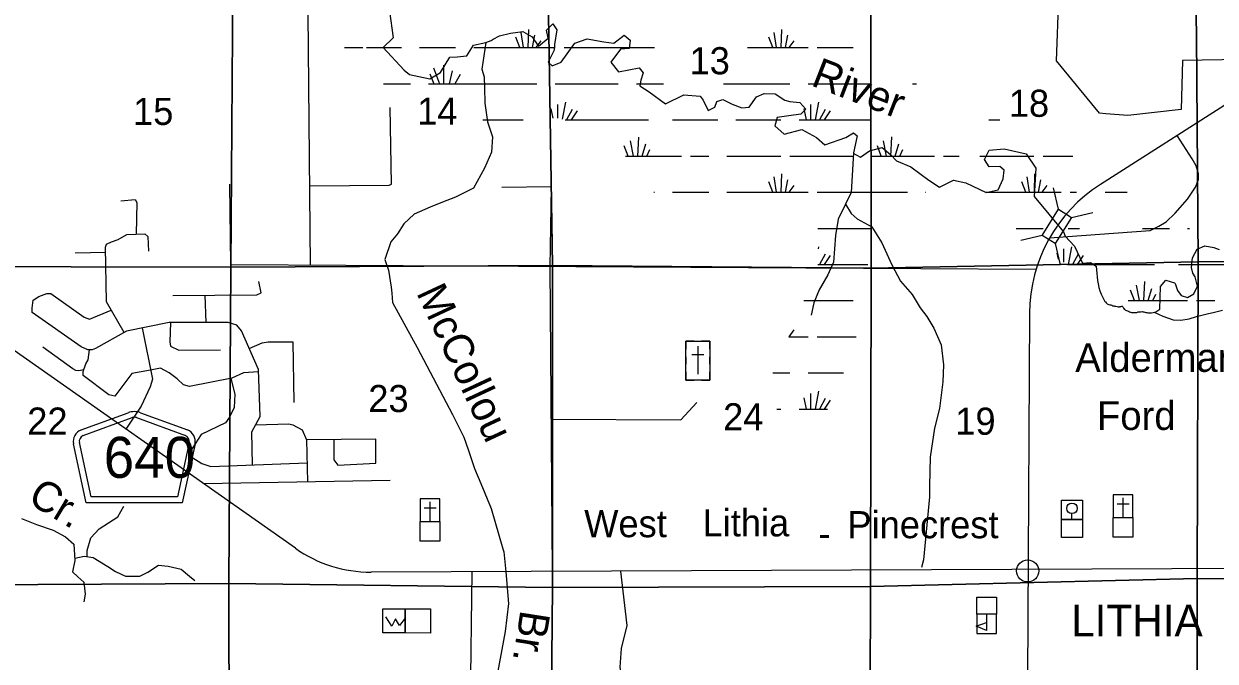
# Model space of a CAD drawing. Extents: x 380424 to 701066, y 1117407 to 1412949.
# Drawn here: x 592389 to 612165, y 1277012 to 1287593 of the extents above; entities that cross this region are included whole.
import ezdxf

# ---------------------------------------------------------------- set-up
doc = ezdxf.new("R2010")
doc.units = 0
for name, color, linetype in [('Bridges and Drawbridges County Highways', 7, 'Continuous'), ('Communities and Subdivisions Names without Post Office', 7, 'Continuous'), ('Communities Names with Post Office', 7, 'Continuous'), ('County Roads Related Text', 7, 'Continuous'), ('County Routes Highway Center Lines', 7, 'Continuous'), ('Culture', 7, 'Continuous'), ('Lakes and Ponds Text', 7, 'Continuous'), ('Local Roads Paved', 7, 'Continuous'), ('Narrow River Creek and Branch and Slough', 7, 'Continuous'), ('Roadshields County Roads', 7, 'Continuous'), ('Section Lines', 7, 'Continuous'), ('Section Numbers', 7, 'Continuous'), ('Strip Mining Area', 7, 'Continuous'), ('Swamps', 7, 'Continuous'), ('Town Centers', 7, 'Continuous'), ('Township  and Range lines', 7, 'Continuous')]:
    doc.layers.add(name, color=color, linetype=linetype)

msp = doc.modelspace()

# ---------------------------------------------------------------- linework, layer by layer
at = {"layer": 'Bridges and Drawbridges County Highways'}
for p, q in [((609563, 1284515), (609481, 1284868)), ((609780, 1284380), (610133, 1284462)), ((609293, 1284080), (608940, 1283998)), ((609510, 1283945), (609592, 1283592))]:
    msp.add_line(p, q, dxfattribs=at)
msp.add_lwpolyline([(609780, 1284380), (609510, 1283945), (609293, 1284080), (609563, 1284515)], close=True, dxfattribs=at)
at = {"layer": 'County Routes Highway Center Lines'}
msp.add_line((612449, 1286322), (610260, 1284926), dxfattribs=at)
for points in [[(596897, 1278886), (591554, 1282639), (591181, 1282965), (587604, 1286841)], [(609082, 1282791), (609001, 1267651), (608943, 1204448), (608786, 1203273)], [(641201, 1278705), (638028, 1278653), (598154, 1278491)]]:
    msp.add_lwpolyline(points, dxfattribs=at)
for centre, radius, start, end in [((611630, 1282777), 2548, 122.5129, 179.6947), ((598145, 1280664), 2173, 234.9163, 270.2331)]:
    msp.add_arc(centre, radius, start, end, dxfattribs=at)
at = {"layer": 'Culture'}
for p, q in [((603377, 1282327), (603377, 1282190)), ((603515, 1282327), (603377, 1282327)), ((603777, 1282327), (603640, 1282327)), ((603777, 1282190), (603777, 1282327)), ((603477, 1282102), (603677, 1282102)), ((603577, 1282240), (603577, 1281777)), ((603377, 1282065), (603377, 1281940)), ((603777, 1281940), (603777, 1282065)), ((603377, 1281815), (603377, 1281677)), ((603377, 1281677), (603515, 1281677)), ((603640, 1281677), (603777, 1281677)), ((603777, 1281677), (603777, 1281815)), ((598970, 1279705), (598970, 1279330)), ((599295, 1279705), (598970, 1279705)), ((599295, 1279330), (599295, 1279705)), ((610474, 1279773), (610473, 1279398)), ((610799, 1279772), (610474, 1279773)), ((610636, 1279397), (610636, 1279723)), ((610798, 1279397), (610799, 1279772)), ((599032, 1279555), (599233, 1279555)), ((599132, 1279330), (599133, 1279655)), ((609615, 1279364), (609615, 1279687)), ((609615, 1279687), (609962, 1279687)), ((609962, 1279687), (609962, 1279364)), ((610536, 1279623), (610736, 1279622)), ((598970, 1279330), (599295, 1279330)), ((609962, 1279364), (609615, 1279364)), ((609788, 1279364), (609788, 1279460)), ((610473, 1279398), (610798, 1279397)), ((598349, 1277480), (598350, 1277881)), ((598350, 1277881), (598721, 1277880)), ((598721, 1277880), (598720, 1277480)), ((608533, 1277791), (608208, 1277791)), ((608208, 1277791), (608208, 1277472)), ((608370, 1277791), (608370, 1277656)), ((608533, 1277472), (608533, 1277791)), ((598720, 1277480), (598349, 1277480)), ((608208, 1277472), (608533, 1277472))]:
    msp.add_line(p, q, dxfattribs=at)
for points in [[(603377, 1282327), (603777, 1282327), (603777, 1281677), (603377, 1281677)], [(598970, 1279330), (599295, 1279330), (599294, 1279005), (598969, 1279005)], [(609615, 1279364), (609962, 1279364), (609962, 1279067), (609615, 1279067)], [(610473, 1279398), (610798, 1279397), (610798, 1279072), (610473, 1279073)], [(608533, 1277791), (608208, 1277791), (608208, 1278072), (608533, 1278072)], [(598720, 1277480), (598721, 1277880), (599139, 1277879), (599139, 1277479)], [(608370, 1277524), (608198, 1277595), (608370, 1277656)]]:
    msp.add_lwpolyline(points, close=True, dxfattribs=at)
msp.add_lwpolyline([(598720, 1277724), (598626, 1277604), (598558, 1277715), (598499, 1277595), (598400, 1277751)], dxfattribs=at)
msp.add_circle((609788, 1279549), 87.5, dxfattribs=at)
at = {"layer": 'Local Roads Paved'}
for p, q in [((593243, 1283790), (593748, 1283801)), ((595394, 1283088), (595411, 1282635)), ((598469, 1280010), (595372, 1279957))]:
    msp.add_line(p, q, dxfattribs=at)
for points in [[(597148, 1283581), (597107, 1287767), (596445, 1288085), (595891, 1288536)], [(597135, 1284905), (598451, 1284912), (598493, 1284932), (598472, 1286202)], [(609415, 1284038), (611083, 1284163), (611229, 1284231), (611352, 1284304), (611503, 1284450), (611708, 1284683), (611836, 1284879), (611886, 1285007), (611890, 1285102), (611849, 1285235), (611781, 1285349), (611535, 1285738)], [(609190, 1283512), (595827, 1283589), (595807, 1284929)], [(601163, 1278503), (601125, 1283559), (601147, 1284888), (600326, 1284873)], [(593998, 1284653), (594239, 1284674), (594266, 1284626), (594255, 1284101)], [(594055, 1282469), (593763, 1282975), (593746, 1283886), (593763, 1283934), (593843, 1283972), (593955, 1284015), (594100, 1284095), (594395, 1284106), (594448, 1284063), (594459, 1283816)], [(594864, 1283084), (596257, 1283095), (596326, 1283127), (596289, 1283315)], [(593578, 1282201), (593521, 1282178), (593452, 1282183), (593339, 1282231), (592530, 1282800), (592530, 1282875), (592546, 1283003), (592637, 1283067), (592771, 1283116), (592836, 1283116), (593393, 1282724), (593478, 1282692), (593840, 1282841)], [(596187, 1280270), (596171, 1280818), (596311, 1281075), (596284, 1281852), (596000, 1282496), (595925, 1282592), (595780, 1282635), (594800, 1282635), (594092, 1282490), (593578, 1282201)], [(594352, 1282544), (594526, 1281694), (594484, 1281566), (594334, 1281244), (594080, 1280864)], [(594821, 1282635), (594810, 1282313), (594826, 1282243), (594960, 1282173), (595651, 1282179)], [(596128, 1282205), (596343, 1282297), (596444, 1282313), (596857, 1282313), (596873, 1281306)], [(593382, 1281849), (593302, 1281832), (593253, 1281838), (593205, 1281865), (592702, 1282224)], [(596285, 1281816), (596118, 1281804), (596037, 1281799), (595844, 1281708), (595137, 1281573), (595041, 1281600), (594933, 1281697), (594800, 1281799), (594655, 1281879), (594492, 1281845), (594184, 1281787), (593902, 1281410), (593798, 1281435), (593372, 1281755), (593372, 1281823), (593420, 1281946), (593459, 1282016), (593479, 1282181)], [(595825, 1281704), (595893, 1281445), (595882, 1281225), (595802, 1281064), (595737, 1280968), (595335, 1280775), (595132, 1280464), (595132, 1280437), (595180, 1280400), (595341, 1280292), (595491, 1280244), (597091, 1280304)], [(601144, 1281032), (603293, 1281017), (603562, 1281307)], [(596235, 1280936), (596787, 1280952), (596857, 1280936), (597007, 1280855), (597082, 1280689), (597098, 1279987)], [(597537, 1280691), (597537, 1280354), (597601, 1280268), (598234, 1280300), (598234, 1280697), (597082, 1280686)], [(602295, 1278508), (602401, 1277605), (602306, 1277224), (602282, 1276915), (602401, 1276105)], [(591777, 1270617), (599795, 1270377), (599775, 1274156), (599831, 1278498)]]:
    msp.add_lwpolyline(points, dxfattribs=at)
at = {"layer": 'Narrow River Creek and Branch and Slough'}
for points in [[(598459, 1287803), (598522, 1287358), (598353, 1287202), (598702, 1286826), (598791, 1286749), (598946, 1286721), (599130, 1286678), (599307, 1286785), (599463, 1287039), (599583, 1287046), (599745, 1287060), (599851, 1287237), (600057, 1287280), (599990, 1286842), (600032, 1286710), (600037, 1286531), (600043, 1286273), (600088, 1285966), (600169, 1285714), (600151, 1285461), (600034, 1285199), (599853, 1284867), (599556, 1284713), (599339, 1284632), (599132, 1284551), (598870, 1284433), (598698, 1284271), (598590, 1284108), (598483, 1283974), (598380, 1283681), (598444, 1283502), (598486, 1283223), (598496, 1283122), (598507, 1282964), (598918, 1282222), (599504, 1281107), (599694, 1280732), (599763, 1280526), (599868, 1280210), (599974, 1279962), (600148, 1279545), (600338, 1278875), (600359, 1278827), (600389, 1278497), (600433, 1277967), (600380, 1277503), (600222, 1276669)], [(600057, 1287280), (600148, 1287315), (600177, 1287336), (600283, 1287393), (600467, 1287435), (600672, 1287464), (600826, 1287379), (600867, 1287314), (600933, 1287222), (601094, 1287354), (601064, 1287486), (601171, 1287592), (601237, 1287493), (601200, 1287251), (601193, 1287156), (601090, 1286958), (601160, 1286896), (601306, 1286958), (601537, 1287273), (601742, 1287346), (602017, 1287292), (602181, 1287273), (602354, 1287405), (602453, 1287321), (602438, 1287182), (602291, 1287174), (602134, 1286958), (602258, 1286793), (602603, 1286863), (602669, 1286779), (602632, 1286658), (602617, 1286562), (602771, 1286463), (603038, 1286262), (603342, 1286412), (603617, 1286394), (603665, 1286324), (603749, 1286152), (603859, 1286207), (603895, 1286302), (603991, 1286339), (604148, 1286258), (604306, 1286196), (604427, 1286211), (604551, 1286383), (604679, 1286434), (604862, 1286430), (605020, 1286324), (605104, 1286302), (605269, 1286284), (605368, 1286178), (605287, 1286094), (605089, 1286068), (604892, 1286035), (604855, 1285900), (605012, 1285760), (605302, 1285841), (605547, 1285705), (605683, 1285585), (606034, 1285706), (606159, 1285783), (606221, 1285735), (606159, 1285450), (606121, 1284795), (606026, 1284600), (605904, 1284352), (605862, 1284077), (605830, 1283638), (605736, 1283428), (605593, 1283175), (605503, 1282959), (605461, 1282758)], [(606158, 1285444), (606280, 1285380), (606426, 1285482), (606639, 1285537), (606781, 1285417), (606873, 1285318), (607115, 1285220), (607411, 1285000), (607587, 1284883), (607821, 1284996), (608027, 1284952), (608364, 1284795), (608565, 1284839), (608646, 1285022), (608664, 1285165), (608591, 1285223), (608411, 1285220), (608338, 1285341), (608411, 1285494), (608664, 1285520), (609026, 1285432), (609188, 1285197), (609162, 1284728), (609646, 1284137), (609673, 1284070), (609832, 1283904), (609965, 1283620), (610095, 1283628), (610192, 1283570)], [(606026, 1284600), (606121, 1284442), (606221, 1284357), (606464, 1284220), (606633, 1283956), (606796, 1283594), (606944, 1283318), (607134, 1283101), (607266, 1282880), (607376, 1282732), (607493, 1282542), (607614, 1282262), (607656, 1281930), (607646, 1281650), (607588, 1281207), (607503, 1280880), (607435, 1280400), (607424, 1279925), (607421, 1279740), (607323, 1278696), (607292, 1278566)], [(611180, 1282812), (611244, 1282856), (611255, 1283233), (611344, 1283339), (611487, 1283291), (611503, 1283281), (611540, 1283165), (611598, 1283080), (611708, 1283049), (611809, 1283112), (611872, 1283239), (611830, 1283392), (611793, 1283455), (611772, 1283550), (611788, 1283708), (611867, 1283851), (611993, 1283909), (612141, 1283882), (612231, 1283845)], [(611150, 1282806), (611297, 1282737), (611466, 1282679), (611592, 1282674), (611735, 1282695), (611856, 1282732), (612030, 1282779), (612152, 1282806), (612284, 1282838)], [(593441, 1278746), (593441, 1278848), (593499, 1279059), (593642, 1279207), (593948, 1279408), (594049, 1279583)], [(592349, 1279381), (592597, 1279281), (592877, 1279186), (593083, 1279075), (593220, 1278954), (593236, 1278685), (593199, 1278495), (593288, 1278410), (593383, 1278321), (593405, 1278126), (593383, 1277999)], [(593233, 1278724), (593389, 1278753), (593542, 1278732), (593784, 1278585), (593911, 1278500), (594075, 1278426), (594317, 1278426), (594449, 1278490), (594623, 1278606), (594787, 1278590), (594998, 1278537), (595140, 1278426), (595225, 1278352)]]:
    msp.add_lwpolyline(points, dxfattribs=at)
msp.add_spline([(610192, 1283570), (610273, 1283107), (610315, 1283017), (610326, 1282996), (610344, 1282975), (610371, 1282946), (610400, 1282933), (610432, 1282927), (610465, 1282912), (610496, 1282908), (610538, 1282900), (610573, 1282896), (610576, 1282898), (610587, 1282896), (610615, 1282904), (610619, 1282904), (610644, 1282871), (610691, 1282835), (610759, 1282807), (610767, 1282804), (610783, 1282801), (610791, 1282801), (610801, 1282800), (610827, 1282801), (610863, 1282803), (610887, 1282811), (610909, 1282811), (610951, 1282815), (611012, 1282803), (611086, 1282794), (611180, 1282812)], degree=3, dxfattribs=at)
at = {"layer": 'Roadshields County Roads'}
for p, q in [((593340, 1280850), (594120, 1281136)), ((594326, 1281136), (595104, 1280850)), ((593375, 1280756), (594188, 1281055)), ((594257, 1281055), (595070, 1280757)), ((593424, 1279638), (593214, 1280620)), ((593505, 1279738), (593311, 1280641)), ((595133, 1280642), (594940, 1279738)), ((595231, 1280621), (595020, 1279638)), ((594940, 1279738), (593505, 1279738)), ((595020, 1279638), (593424, 1279638))]:
    msp.add_line(p, q, dxfattribs=at)
for centre, radius, start, end in [((594223, 1280855), 300, 69.8275, 110.1735), ((594223, 1280961), 100, 69.8275, 110.1735), ((593409, 1280662), 200, 110.1735, 192.1004), ((593409, 1280662), 100, 110.1735, 192.1004), ((595035, 1280663), 100, 347.9006, 69.8275), ((595035, 1280663), 200, 347.9006, 69.8275)]:
    msp.add_arc(centre, radius, start, end, dxfattribs=at)
at = {"layer": 'Section Lines'}
for points in [[(595860, 1288832), (595851, 1287426), (595823, 1283554), (590521, 1283566), (590539, 1287430), (590534, 1288877)], [(601078, 1288798), (601106, 1287424), (601162, 1283581), (595823, 1283554), (595851, 1287426), (595860, 1288832)], [(606454, 1288834), (606447, 1287416), (606455, 1283539), (601162, 1283581), (601106, 1287424), (601078, 1288798)], [(611829, 1288868), (611855, 1287410), (611885, 1283643), (606455, 1283539), (606447, 1287416), (606454, 1288834)], [(617208, 1288932), (617199, 1287393), (617239, 1283675), (615827, 1283666), (611885, 1283643), (611855, 1287410), (611829, 1288868), (615867, 1288923), (617176, 1288949)], [(617239, 1283675), (617251, 1278395), (615841, 1278381), (611867, 1278385), (611885, 1283643), (615827, 1283666)], [(595823, 1283554), (595793, 1278299), (590504, 1278276), (590521, 1283566)], [(601162, 1283581), (601162, 1278237), (595793, 1278299), (595823, 1283554)], [(606455, 1283539), (606443, 1278253), (601162, 1278237), (601162, 1283581)], [(611885, 1283643), (611867, 1278385), (606443, 1278253), (606455, 1283539)], [(611867, 1278385), (611873, 1273037), (606427, 1273015), (606443, 1278253)], [(617251, 1278395), (617234, 1273077), (617229, 1273075), (615846, 1273062), (611873, 1273037), (611867, 1278385), (615841, 1278381)], [(595793, 1278299), (595804, 1272952), (590486, 1272923), (590504, 1278276)], [(601162, 1278237), (601115, 1272970), (595804, 1272952), (595793, 1278299)], [(606443, 1278253), (606427, 1273015), (601115, 1272970), (601162, 1278237)]]:
    msp.add_lwpolyline(points, close=True, dxfattribs=at)
at = {"layer": 'Strip Mining Area'}
for p, q in [((609529, 1286980), (609619, 1289285)), ((614690, 1287032), (611624, 1286985)), ((610247, 1286109), (609529, 1286980)), ((611624, 1286985), (611598, 1286172)), ((610347, 1286098), (610247, 1286109)), ((610716, 1286072), (610347, 1286098)), ((611598, 1286172), (610716, 1286072))]:
    msp.add_line(p, q, dxfattribs=at)
at = {"layer": 'Swamps'}
for p, q in [((600685, 1287197), (600646, 1287451)), ((600763, 1287197), (600769, 1287501)), ((604885, 1287197), (604846, 1287451)), ((604963, 1287197), (604969, 1287501)), ((600623, 1287198), (600557, 1287371)), ((600830, 1287197), (600873, 1287403)), ((600893, 1287197), (600976, 1287311)), ((604823, 1287198), (604757, 1287371)), ((605030, 1287197), (605073, 1287403)), ((605093, 1287197), (605176, 1287311)), ((597712, 1287197), (598018, 1287197)), ((598075, 1287197), (598657, 1287197)), ((598957, 1287197), (599557, 1287197)), ((599857, 1287197), (600457, 1287197)), ((600457, 1287197), (601207, 1287197)), ((601357, 1287197), (602857, 1287197)), ((604404, 1287197), (604657, 1287197)), ((604657, 1287197), (605407, 1287197)), ((599187, 1286860), (599290, 1286597)), ((599356, 1286908), (599356, 1286597)), ((599501, 1286812), (599447, 1286597)), ((599126, 1286763), (599197, 1286597)), ((599634, 1286751), (599544, 1286597)), ((598357, 1286597), (598807, 1286597)), ((599107, 1286597), (600457, 1286597)), ((600457, 1286597), (600907, 1286597)), ((601207, 1286597), (602257, 1286597)), ((602557, 1286597), (603007, 1286597)), ((604001, 1286597), (604657, 1286597)), ((604657, 1286597), (605107, 1286597)), ((605407, 1286597), (606457, 1286597)), ((607143, 1286597), (607207, 1286597)), ((605448, 1286256), (605448, 1285997)), ((605581, 1286292), (605522, 1285998)), ((601490, 1286171), (601396, 1285997)), ((601574, 1286147), (601475, 1285998)), ((605339, 1286183), (605377, 1285997)), ((605690, 1286171), (605596, 1285997)), ((605774, 1286147), (605675, 1285998)), ((600007, 1285997), (600457, 1285997)), ((603157, 1285997), (603907, 1285997)), ((604207, 1285997), (604657, 1285997)), ((604657, 1285997), (604957, 1285997)), ((605257, 1285997), (606441, 1285997)), ((602508, 1285397), (602461, 1285652)), ((602579, 1285397), (602596, 1285713)), ((606708, 1285397), (606661, 1285652)), ((606779, 1285397), (606796, 1285714)), ((602655, 1285398), (602714, 1285601)), ((602732, 1285398), (602781, 1285506)), ((606623, 1285398), (606557, 1285569)), ((606855, 1285398), (606914, 1285601)), ((606932, 1285398), (606981, 1285506)), ((603457, 1285397), (603757, 1285397)), ((604057, 1285397), (604657, 1285397)), ((604657, 1285397), (604957, 1285397)), ((605107, 1285397), (606157, 1285397)), ((606457, 1285397), (607507, 1285397)), ((607657, 1285397), (607916, 1285397)), ((608257, 1285397), (608857, 1285397)), ((608857, 1285397), (609157, 1285397)), ((604885, 1284797), (604846, 1285051)), ((604963, 1284797), (604969, 1285101)), ((609085, 1284797), (609046, 1285051)), ((609163, 1284797), (609169, 1285101)), ((604823, 1284798), (604757, 1284971)), ((605030, 1284797), (605073, 1285003)), ((605093, 1284797), (605176, 1284911)), ((609023, 1284798), (608957, 1284971)), ((609230, 1284797), (609273, 1285003)), ((609293, 1284797), (609376, 1284911)), ((603157, 1284797), (603757, 1284797)), ((604057, 1284797), (604657, 1284797)), ((604657, 1284797), (605407, 1284797)), ((605557, 1284797), (607057, 1284797)), ((608857, 1284797), (609607, 1284797)), ((609725, 1284197), (609912, 1284197)), ((610957, 1284197), (611407, 1284197)), ((609781, 1283892), (609722, 1283598)), ((605690, 1283771), (605596, 1283597)), ((605774, 1283747), (605675, 1283598)), ((609890, 1283771), (609796, 1283597)), ((609974, 1283747), (609875, 1283598)), ((611557, 1283597), (612307, 1283597)), ((610908, 1282997), (610861, 1283252)), ((610979, 1282997), (610996, 1283314)), ((610823, 1282998), (610757, 1283169)), ((611055, 1282998), (611114, 1283201)), ((611132, 1282998), (611181, 1283106)), ((611857, 1282997), (612157, 1282997)), ((605581, 1281492), (605522, 1281197)), ((605339, 1281383), (605377, 1281197)), ((605448, 1281456), (605448, 1281197)), ((605690, 1281371), (605596, 1281197))]:
    msp.add_line(p, q, dxfattribs=at)
for points in [[(605557, 1287197), (606158, 1287197)], [(601248, 1286256), (601248, 1286027)], [(601381, 1286292), (601324, 1286009)], [(601139, 1286183), (601171, 1286027)], [(600457, 1285997), (600677, 1285997)], [(601375, 1285997), (602757, 1285997)], [(608407, 1285997), (608588, 1285997)], [(602423, 1285398), (602357, 1285569)], [(602374, 1285397), (603307, 1285397)], [(609307, 1285397), (609803, 1285397)], [(602846, 1284797), (602857, 1284797)], [(607357, 1284797), (607360, 1284797)], [(608355, 1284797), (608857, 1284797)], [(609757, 1284797), (609862, 1284797)], [(610339, 1284797), (610704, 1284797)], [(605570, 1284197), (606457, 1284197)], [(608862, 1284197), (609307, 1284197)], [(611707, 1284197), (611739, 1284197)], [(605581, 1283892), (605574, 1283857)], [(609648, 1283856), (609648, 1283635)], [(609539, 1283783), (609559, 1283688)], [(605571, 1283597), (606401, 1283597)], [(609712, 1283597), (611157, 1283597)], [(605336, 1282997), (606157, 1282997)], [(610719, 1282997), (611707, 1282997)], [(605093, 1282397), (605176, 1282511)], [(605085, 1282397), (605407, 1282397)], [(605557, 1282397), (606207, 1282397)], [(604820, 1281797), (605107, 1281797)], [(605407, 1281797), (605993, 1281797)], [(605774, 1281347), (605675, 1281198)], [(604890, 1281197), (604957, 1281197)], [(605257, 1281197), (605730, 1281197)]]:
    msp.add_lwpolyline(points, dxfattribs=at)
at = {"layer": 'Town Centers'}
msp.add_circle((609051, 1278511), 184, dxfattribs=at)
at = {"layer": 'Township  and Range lines'}
for p, q in [((606454, 1288834), (606447, 1287416)), ((606447, 1287416), (606455, 1283539)), ((606455, 1283539), (606443, 1278253)), ((606443, 1278253), (606427, 1273015))]:
    msp.add_line(p, q, dxfattribs=at)

# ---------------------------------------------------------------- texts
at = {"layer": 'Communities and Subdivisions Names without Post Office'}
for s, p in [('Aldermans', (609842, 1281815)), ('Ford', (610202, 1280851))]:
    msp.add_text(s, height=475, rotation=0.0004, dxfattribs=at).set_placement(p)
at = {"layer": 'Communities Names with Post Office'}
msp.add_text('LITHIA', height=525, rotation=0.0004, dxfattribs=at).set_placement((609773, 1277424))
at = {"layer": 'County Roads Related Text'}
for s, p in [('West', (601691, 1279070)), ('Lithia', (603655, 1279084)), ('Pinecrest', (606060, 1279053)), ('-', (605580, 1278908))]:
    msp.add_text(s, height=450, rotation=0.0004, dxfattribs=at).set_placement(p)
at = {"layer": 'Lakes and Ponds Text'}
for s, rotation, p in [('River', 338.791, (605438, 1286576)), ('McCollou', 294.9909, (598899, 1283130)), ('Cr.', 329.0364, (592432, 1279654)), ('Br.', 261.1421, (600635, 1277874))]:
    msp.add_text(s, height=500, rotation=rotation, dxfattribs=at).set_placement(p)
at = {"layer": 'Roadshields County Roads'}
msp.add_text('640', height=680, rotation=0.0005, dxfattribs=at).set_placement((593715, 1280056))
at = {"layer": 'Section Numbers'}
for s, p in [('13', (603439, 1286755)), ('18', (608739, 1286049)), ('15', (594202, 1285914)), ('14', (598918, 1285918)), ('23', (598107, 1281147)), ('24', (603997, 1280844)), ('22', (592446, 1280773)), ('19', (607851, 1280771))]:
    msp.add_text(s, height=450, dxfattribs=at).set_placement(p)

doc.saveas('drawing.dxf')
